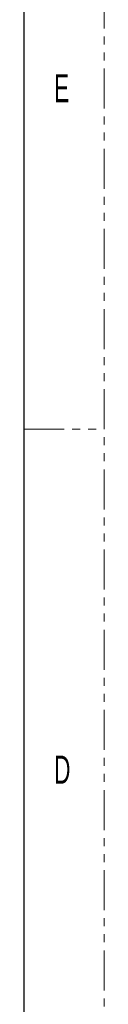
# Model space of a CAD drawing. Header units: millimetres. Extents: x 0 to 1118, y 0 to 864.
# Tile 324 of 390: x 1105 to 1118, y 341 to 497. Entities that reach past the tile are written whole.
import ezdxf

# ---------------------------------------------------------------- set-up
doc = ezdxf.new("R2010")
doc.units = ezdxf.units.MM
doc.linetypes.add('PHANTOM', pattern=[12.7, 6.35, -1.27, 1.27, -1.27, 1.27, -1.27])
doc.styles.add('SLDTEXTSTYLE2', font='TXT', dxfattribs={"width": 0.6})

msp = doc.modelspace()

# ---------------------------------------------------------------- linework, layer by layer
at = {"color": 7, "linetype": 'PHANTOM', "lineweight": 0}
for p, q in [((1117.6, 0), (1117.6, 863.6)), ((1104.9, 431.8), (1117.6, 431.8))]:
    msp.add_line(p, q, dxfattribs=at)
at = {"color": 7, "linetype": 'Continuous', "lineweight": 30}
msp.add_line((1104.9, 838.2), (1104.9, 25.4), dxfattribs=at)

# ---------------------------------------------------------------- texts
at = {"color": 7, "linetype": 'Continuous', "lineweight": 0, "char_height": 4.445, "attachment_point": 1, "style": 'SLDTEXTSTYLE2'}
for s, insert in [('E', (1109.6943, 488.0477)), ('D', (1109.6943, 380.0977))]:
    msp.add_mtext(s, dxfattribs=dict(at, insert=insert))

doc.saveas('drawing.dxf')
